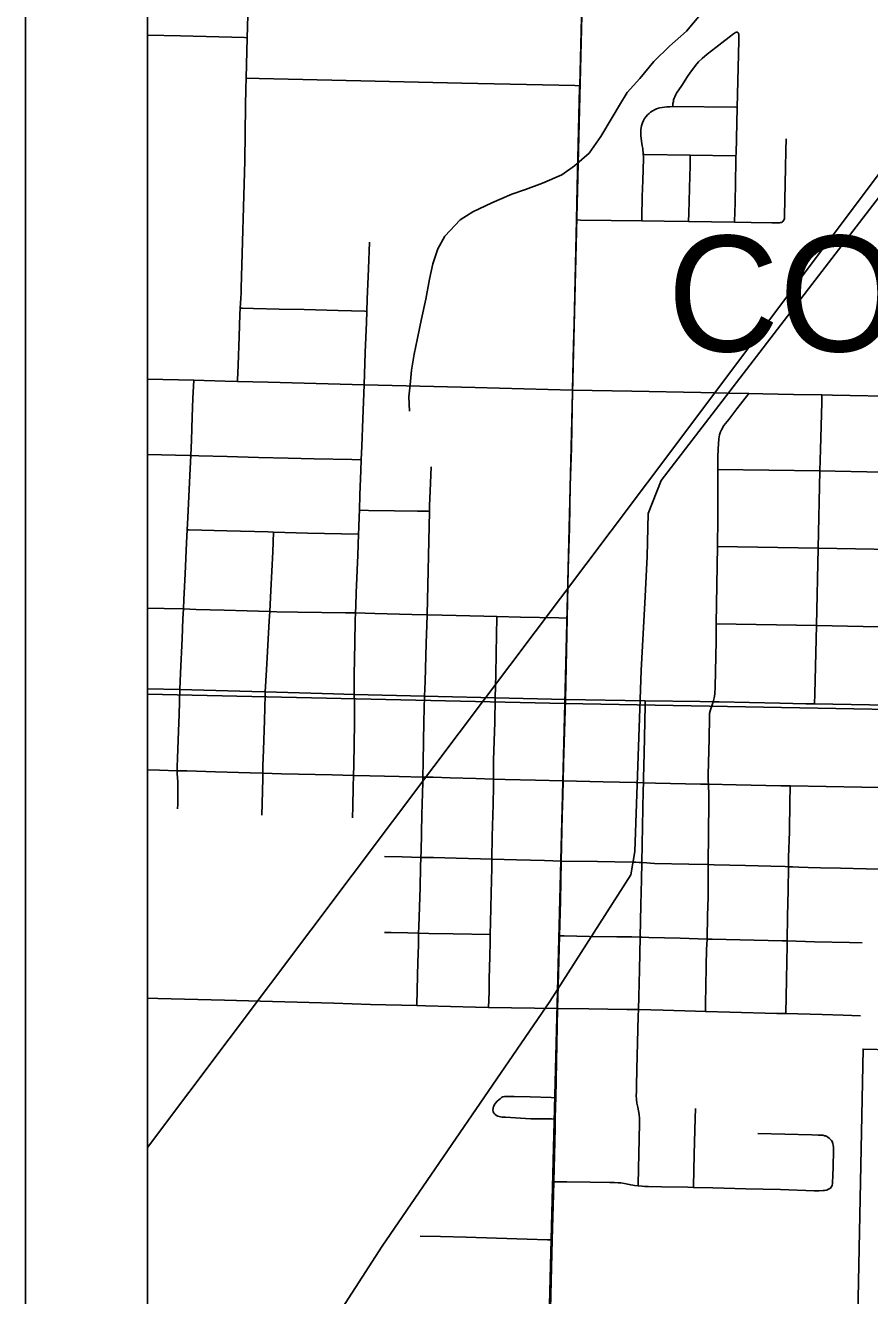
# Model space of a CAD drawing. Extents: x -38.1 to 35.9, y -2.7 to 28.5.
# Drawn here: x 18.51 to 19.201, y 15.586 to 16.626 of the extents above; entities that cross this region are included whole.
import ezdxf

# ---------------------------------------------------------------- set-up
doc = ezdxf.new("R2010")
doc.units = 0
for name, color, linetype in [('GM_X_City_Street', 7, 'Continuous'), ('GM_X_Corporation', 7, 'Continuous'), ('GM_X_Interchange_Ramps', 7, 'Continuous'), ('GM_X_Section', 7, 'Continuous'), ('GM_X_Township_Subdivision', 7, 'Continuous'), ('GM_X_US_Route', 7, 'Continuous'), ('SH_Border', 7, 'Continuous'), ('SH_Data', 7, 'Continuous')]:
    doc.layers.add(name, color=color, linetype=linetype)

msp = doc.modelspace()

# ---------------------------------------------------------------- linework, layer by layer
at = {"layer": 'GM_X_City_Street'}
for points in [[(18.6838, 16.3345), (18.6838, 16.3354), (18.6842, 16.3477), (18.685, 16.3713), (18.6856, 16.3892), (18.6858, 16.3944), (18.6862, 16.3985), (18.6865, 16.4028), (18.6867, 16.4071), (18.6868, 16.4108), (18.6896, 16.5153), (18.6903, 16.5603), (18.6906, 16.5743), (18.6907, 16.5829), (18.6916, 16.616), (18.6924, 16.6435)], [(18.6101, 16.6182), (18.6371, 16.6175), (18.6894, 16.6161), (18.6916, 16.616)], [(19.0147, 16.466), (19.0147, 16.4687), (19.0151, 16.4859), (19.0155, 16.4992), (19.016, 16.517), (19.016, 16.5188), (19.0159, 16.5203), (19.0158, 16.5212), (19.0158, 16.5223), (19.0156, 16.5236), (19.0154, 16.5252), (19.015, 16.5274), (19.0144, 16.5313), (19.0141, 16.5337), (19.0139, 16.5356), (19.0138, 16.5377), (19.0139, 16.5395), (19.014, 16.5409), (19.0144, 16.5438), (19.0153, 16.5463), (19.0161, 16.5482), (19.017, 16.5499), (19.0182, 16.5515), (19.0193, 16.5528), (19.0206, 16.5541), (19.0219, 16.5551), (19.0231, 16.5559), (19.025, 16.5569), (19.0268, 16.5577), (19.0283, 16.5583), (19.0295, 16.5586), (19.0314, 16.559), (19.0332, 16.5592), (19.0351, 16.5594), (19.0375, 16.5595), (19.04, 16.5596), (19.0401, 16.5621), (19.0405, 16.5637), (19.0407, 16.5651), (19.0411, 16.5666), (19.0416, 16.5677), (19.0425, 16.5694), (19.0432, 16.5706), (19.0474, 16.577), (19.0522, 16.5842), (19.0546, 16.5878), (19.0564, 16.5902), (19.0586, 16.5932), (19.0612, 16.5962), (19.0642, 16.5991), (19.0683, 16.6025), (19.0752, 16.6079), (19.0802, 16.6118), (19.0863, 16.6165), (19.0897, 16.6192), (19.0907, 16.6199), (19.0915, 16.6204), (19.0922, 16.6206), (19.093, 16.6206)], [(19.0906, 16.4649), (19.0907, 16.4656), (19.091, 16.4808), (19.0917, 16.5147), (19.0918, 16.5192), (19.0919, 16.5208), (19.0928, 16.559), (19.0936, 16.5913), (19.0941, 16.6138), (19.0941, 16.618), (19.0941, 16.6187), (19.0939, 16.6196), (19.0936, 16.6201), (19.093, 16.6206)], [(18.6907, 16.5829), (18.7015, 16.5827), (18.761, 16.5814), (18.8674, 16.5788), (18.9598, 16.5768), (18.9639, 16.5767)], [(19.04, 16.5596), (19.0916, 16.5591), (19.0928, 16.559)], [(19.1301, 16.4654), (19.1308, 16.4662), (19.1313, 16.467), (19.1315, 16.468), (19.1316, 16.4687), (19.1316, 16.4693), (19.1316, 16.4705), (19.1323, 16.5094), (19.1326, 16.5236), (19.1328, 16.5333)], [(19.0159, 16.5203), (19.017, 16.5203), (19.0542, 16.5198), (19.091, 16.5192), (19.0918, 16.5192)], [(19.053, 16.4654), (19.0532, 16.4723), (19.0534, 16.4821), (19.054, 16.5028), (19.0542, 16.5105), (19.0542, 16.5148), (19.0542, 16.5198)], [(18.9611, 16.4668), (18.9646, 16.4667), (19.0147, 16.466), (19.0331, 16.4657), (19.053, 16.4654), (19.0906, 16.4649), (19.1041, 16.4647), (19.1211, 16.4645), (19.1266, 16.4645), (19.1274, 16.4645), (19.1282, 16.4646), (19.129, 16.4648), (19.1295, 16.465), (19.1301, 16.4654)], [(18.7793, 16.0781), (18.7792, 16.0857), (18.7792, 16.094), (18.7797, 16.1202), (18.7801, 16.1388), (18.7802, 16.1448), (18.7805, 16.1506), (18.7809, 16.1614), (18.7821, 16.1922), (18.7828, 16.2093), (18.783, 16.2148), (18.7833, 16.2237), (18.7835, 16.229), (18.7839, 16.2417), (18.7846, 16.2615), (18.7849, 16.2702), (18.7854, 16.2815), (18.7863, 16.3038), (18.7873, 16.3318), (18.7883, 16.3583), (18.7892, 16.3827), (18.7896, 16.3919), (18.7899, 16.4018), (18.7909, 16.4267), (18.7917, 16.4486)], [(18.6858, 16.3944), (18.6879, 16.3945), (18.6968, 16.3943), (18.7177, 16.3938), (18.7384, 16.3933), (18.766, 16.3926), (18.788, 16.392), (18.7896, 16.3919)], [(18.6101, 16.3364), (18.6478, 16.3355), (18.6735, 16.3348), (18.6838, 16.3345), (18.7089, 16.3339), (18.7873, 16.3318), (18.8218, 16.331), (18.8783, 16.3295), (18.958, 16.3272)], [(18.6364, 16.0822), (18.6369, 16.0956), (18.6383, 16.124), (18.639, 16.14), (18.6394, 16.1481), (18.6398, 16.1559), (18.6408, 16.177), (18.642, 16.2022), (18.6425, 16.2129), (18.6429, 16.2229), (18.6449, 16.2631), (18.6454, 16.2738), (18.6459, 16.2865), (18.6466, 16.3055), (18.6472, 16.3205), (18.6478, 16.3355)], [(18.958, 16.3272), (19.0064, 16.3264), (19.0631, 16.3254), (19.0846, 16.3249), (19.1023, 16.3245), (19.1137, 16.3242), (19.1388, 16.3238), (19.1621, 16.3234), (19.1707, 16.3232), (19.2289, 16.3221), (19.2385, 16.322), (19.2936, 16.3209), (19.3547, 16.3198), (19.3998, 16.3189), (19.4407, 16.3182), (19.4672, 16.3177), (19.5051, 16.3169), (19.5394, 16.3163), (19.5832, 16.3154)], [(19.0731, 16.072), (19.0738, 16.0752), (19.0744, 16.0783), (19.0748, 16.0844), (19.0755, 16.1216), (19.0757, 16.1358), (19.0764, 16.1837), (19.0766, 16.1993), (19.0768, 16.2222), (19.077, 16.2452), (19.077, 16.2624), (19.0769, 16.2725), (19.0772, 16.2794), (19.0777, 16.2875), (19.0783, 16.2907), (19.079, 16.2932), (19.0798, 16.2949), (19.0819, 16.2983), (19.0858, 16.3032), (19.0924, 16.3121), (19.1023, 16.3245)], [(19.1562, 16.0703), (19.1564, 16.0787), (19.1576, 16.1345), (19.159, 16.198), (19.1605, 16.2612), (19.1611, 16.2786), (19.162, 16.3171), (19.1621, 16.3234)], [(18.6101, 16.2747), (18.6101, 16.2747), (18.6445, 16.2738), (18.6454, 16.2738)], [(18.6454, 16.2738), (18.6519, 16.2736), (18.6753, 16.273), (18.7008, 16.2723), (18.7253, 16.2717), (18.7465, 16.2711), (18.7772, 16.2704), (18.7849, 16.2702)], [(18.8368, 16.0766), (18.8372, 16.0888), (18.8382, 16.12), (18.8387, 16.1347), (18.839, 16.1433), (18.8408, 16.228), (18.841, 16.2329), (18.8415, 16.2446), (18.8423, 16.2645)], [(19.077, 16.2624), (19.1605, 16.2612), (19.1729, 16.261), (19.1989, 16.2604), (19.2279, 16.2598), (19.2371, 16.2599), (19.2859, 16.2589), (19.2921, 16.2587)], [(18.7835, 16.229), (18.7908, 16.2288), (18.8123, 16.2284), (18.8311, 16.2282), (18.8399, 16.2281), (18.8408, 16.228)], [(18.6425, 16.2129), (18.644, 16.2128), (18.6749, 16.212), (18.7087, 16.2112), (18.7132, 16.211), (18.7409, 16.2103), (18.7828, 16.2093)], [(18.7064, 16.0801), (18.7075, 16.0982), (18.7097, 16.1385), (18.7102, 16.1459), (18.711, 16.1632), (18.7125, 16.195), (18.7132, 16.211)], [(19.0766, 16.1993), (19.159, 16.198), (19.2355, 16.1965), (19.2905, 16.1955)], [(18.6101, 16.1487), (18.6237, 16.1484), (18.6394, 16.1481), (18.6499, 16.1477), (18.6728, 16.147), (18.6917, 16.1465), (18.7102, 16.1459), (18.716, 16.1458), (18.733, 16.1455), (18.7722, 16.1449), (18.7802, 16.1448), (18.7962, 16.1444), (18.8263, 16.1436), (18.839, 16.1433), (18.8513, 16.1431), (18.8853, 16.1422), (18.8961, 16.1419), (18.9155, 16.1414), (18.9468, 16.1407), (18.9536, 16.1406)], [(18.8947, 16.0753), (18.8951, 16.0943), (18.8954, 16.1113), (18.8958, 16.1272), (18.896, 16.1408), (18.8961, 16.1419)], [(19.0757, 16.1358), (19.1576, 16.1345), (19.2341, 16.133), (19.289, 16.1321), (19.3091, 16.1317), (19.3303, 16.1313), (19.3376, 16.1314), (19.3388, 16.1316), (19.3403, 16.1323)], [(18.6347, 15.9843), (18.6348, 15.9881), (18.6349, 15.9945), (18.6349, 15.9989), (18.6348, 16.0064), (18.6346, 16.0099), (18.6344, 16.013), (18.6343, 16.0156), (18.6344, 16.0189), (18.6346, 16.0259), (18.6354, 16.048), (18.6358, 16.0617), (18.6364, 16.0822)], [(18.7036, 15.9791), (18.7038, 15.9886), (18.7043, 16.0092), (18.7044, 16.0135), (18.7044, 16.0169), (18.7045, 16.0194), (18.7049, 16.0328), (18.7057, 16.0568), (18.7064, 16.0776), (18.7064, 16.0801)], [(18.7778, 15.9771), (18.778, 15.9863), (18.7784, 16.0025), (18.7786, 16.0117), (18.7788, 16.0201), (18.7794, 16.0546), (18.7795, 16.0702), (18.7793, 16.0781)], [(18.8304, 15.8232), (18.8307, 15.8361), (18.8314, 15.8587), (18.8318, 15.8726), (18.832, 15.8825), (18.8322, 15.8881), (18.8331, 15.9199), (18.8336, 15.9367), (18.8339, 15.9446), (18.834, 15.9493), (18.8347, 15.9797), (18.8354, 16.0058), (18.8355, 16.0104), (18.8357, 16.0228), (18.8362, 16.056), (18.8368, 16.0766)], [(18.8893, 15.8216), (18.8896, 15.8345), (18.8898, 15.8452), (18.8902, 15.8633), (18.8905, 15.8754), (18.8906, 15.8813), (18.8908, 15.8912), (18.8914, 15.9153), (18.8918, 15.9361), (18.892, 15.9431), (18.8923, 15.9617), (18.8929, 15.988), (18.8932, 16.0031), (18.8933, 16.0087), (18.8934, 16.0243), (18.8944, 16.0554), (18.8947, 16.0753)], [(19.0116, 15.6756), (19.0116, 15.677), (19.0129, 15.7267), (19.0129, 15.7306), (19.0124, 15.7339), (19.012, 15.7371), (19.0113, 15.7401), (19.0107, 15.7433), (19.0104, 15.7463), (19.0102, 15.7495), (19.0103, 15.7524), (19.0104, 15.7573), (19.0107, 15.7711), (19.0118, 15.8145), (19.0119, 15.8199), (19.0122, 15.8306), (19.0127, 15.8526), (19.0133, 15.8792), (19.0138, 15.9056), (19.0143, 15.9265), (19.0146, 15.9403), (19.0152, 15.97), (19.0158, 15.9993), (19.016, 16.0057), (19.0161, 16.0094), (19.0165, 16.03), (19.0174, 16.0689), (19.0175, 16.0729)], [(19.0667, 15.8184), (19.0669, 15.8258), (19.0671, 15.8382), (19.0674, 15.8558), (19.0676, 15.869), (19.0678, 15.8731), (19.0682, 15.8777), (19.0686, 15.897), (19.0689, 15.9119), (19.069, 15.9307), (19.0691, 15.9387), (19.0691, 15.9412), (19.0692, 15.9623), (19.0695, 15.9921), (19.0695, 15.998), (19.0694, 16.0016), (19.0694, 16.0045), (19.0691, 16.0074), (19.069, 16.009), (19.0691, 16.0123), (19.0697, 16.0421), (19.07, 16.0592), (19.0702, 16.0625), (19.0708, 16.0654), (19.0731, 16.072)], [(18.6101, 16.0162), (18.6198, 16.0159), (18.6343, 16.0156), (18.6422, 16.0154), (18.6657, 16.0147), (18.6941, 16.0138), (18.7044, 16.0135), (18.7196, 16.0131), (18.7612, 16.0122), (18.7786, 16.0117), (18.7921, 16.0115), (18.8161, 16.0109), (18.8355, 16.0104), (18.844, 16.0102), (18.8578, 16.0098), (18.8788, 16.0091), (18.8933, 16.0087), (18.9028, 16.0085), (18.9277, 16.0079), (18.9502, 16.0074)], [(18.9502, 16.0074), (18.983, 16.0065), (19.0097, 16.0058), (19.016, 16.0057), (19.0259, 16.0055), (19.0628, 16.0047), (19.0694, 16.0045), (19.092, 16.0041), (19.1284, 16.0033), (19.1363, 16.0031), (19.1949, 16.0022), (19.2309, 16.0015), (19.2548, 16.001), (19.2855, 16.0005), (19.2997, 16.0002), (19.3402, 15.9997)], [(19.1325, 15.8166), (19.1331, 15.8443), (19.1333, 15.8595), (19.1336, 15.8721), (19.1336, 15.8761), (19.134, 15.8963), (19.1344, 15.9177), (19.1347, 15.9369), (19.1349, 15.9447), (19.1355, 15.9654), (19.136, 15.9905), (19.1362, 16.0018), (19.1363, 16.0031)], [(18.8041, 15.9454), (18.8185, 15.945), (18.8339, 15.9446), (18.8442, 15.9444), (18.8627, 15.9439), (18.8827, 15.9434), (18.892, 15.9431), (18.9122, 15.9426), (18.935, 15.9421), (18.9487, 15.9416)], [(18.9487, 15.9416), (18.9783, 15.9411), (19.0069, 15.9407), (19.0099, 15.9406), (19.0126, 15.9404), (19.0146, 15.9403), (19.0187, 15.94), (19.0218, 15.9399), (19.0251, 15.9397), (19.0533, 15.939), (19.0691, 15.9387), (19.0739, 15.9385), (19.0995, 15.9379), (19.1203, 15.9374), (19.132, 15.9371), (19.1347, 15.9369), (19.1381, 15.9368), (19.1432, 15.9365), (19.1508, 15.9363), (19.161, 15.9361), (19.1773, 15.9357), (19.2193, 15.9347)], [(18.804, 15.8831), (18.8095, 15.883), (18.8231, 15.8827), (18.832, 15.8825), (18.8404, 15.8823), (18.8603, 15.8819), (18.8906, 15.8813)], [(18.9472, 15.8803), (18.951, 15.8802), (18.9718, 15.8799), (18.9942, 15.8796), (19.0066, 15.8794), (19.0133, 15.8792), (19.0149, 15.8791), (19.0204, 15.879), (19.046, 15.8783), (19.0682, 15.8777), (19.0724, 15.8776), (19.1297, 15.8762), (19.1336, 15.8761), (19.1562, 15.8755), (19.1847, 15.8749), (19.1952, 15.8747)], [(18.6101, 15.8292), (18.6184, 15.829), (18.6731, 15.8275), (18.7123, 15.8264), (18.7625, 15.8251), (18.7927, 15.8242), (18.8304, 15.8232), (18.8375, 15.823), (18.8785, 15.8218), (18.8893, 15.8216), (18.9458, 15.8209)], [(18.9458, 15.8209), (18.9712, 15.8205), (19.0023, 15.8201), (19.0119, 15.8199), (19.0323, 15.8193), (19.0586, 15.8186), (19.0667, 15.8184), (19.0868, 15.8179), (19.1253, 15.8168), (19.1325, 15.8166), (19.1624, 15.8158), (19.1795, 15.8153), (19.1936, 15.8149)], [(18.9438, 15.7302), (18.9407, 15.7303), (18.9294, 15.7304), (18.9237, 15.7305), (18.9195, 15.7307), (18.9113, 15.7311), (18.903, 15.7317), (18.9, 15.7319), (18.898, 15.7322), (18.8967, 15.7326), (18.8956, 15.7332), (18.8947, 15.7339), (18.894, 15.7346), (18.8933, 15.7355), (18.8929, 15.7364), (18.8928, 15.7376), (18.8929, 15.7388), (18.8931, 15.7398), (18.8935, 15.7409), (18.8941, 15.7421), (18.8949, 15.7432), (18.8962, 15.7448), (18.8976, 15.7461), (18.8986, 15.7469), (18.8999, 15.7478), (18.901, 15.7483), (18.9022, 15.7486), (18.9033, 15.7487), (18.9045, 15.7488), (18.9102, 15.7487), (18.9233, 15.7484), (18.9404, 15.7479), (18.9442, 15.7477)], [(19.0569, 15.6742), (19.0569, 15.6749), (19.0576, 15.7015), (19.0583, 15.7306), (19.0586, 15.7388)], [(19.1097, 15.7184), (19.1539, 15.7172), (19.159, 15.7171), (19.1611, 15.717), (19.1628, 15.7169), (19.1636, 15.7168), (19.1643, 15.7166), (19.165, 15.7164), (19.1661, 15.716), (19.1669, 15.7155), (19.168, 15.7147), (19.169, 15.7138)], [(19.1692, 15.6737), (19.1698, 15.6745), (19.1702, 15.6753), (19.1705, 15.6762), (19.1707, 15.6772), (19.1708, 15.6781), (19.1709, 15.68), (19.171, 15.682), (19.1715, 15.703), (19.1715, 15.7057), (19.1715, 15.7072), (19.1713, 15.7087), (19.171, 15.7101), (19.1707, 15.7111), (19.1704, 15.7119), (19.1699, 15.7126), (19.169, 15.7138)], [(18.9426, 15.6789), (18.9466, 15.6788), (18.9534, 15.6788), (18.9724, 15.6785), (18.9884, 15.6783), (18.9923, 15.6782), (18.9953, 15.6781), (18.9976, 15.6779), (19.0005, 15.6774), (19.0044, 15.6767), (19.0087, 15.6759), (19.0116, 15.6756), (19.015, 15.6752), (19.0173, 15.675), (19.0201, 15.6749), (19.0309, 15.6747), (19.0525, 15.6743), (19.0569, 15.6742), (19.0728, 15.6739), (19.0999, 15.6732), (19.1283, 15.6724), (19.1559, 15.6715), (19.1599, 15.6715), (19.1633, 15.6716), (19.1642, 15.6717), (19.1653, 15.6719), (19.1663, 15.6721), (19.1671, 15.6724), (19.1682, 15.673), (19.1692, 15.6737)], [(18.8333, 15.6344), (18.85, 15.634), (18.871, 15.6334), (18.8957, 15.6326), (18.9207, 15.6319), (18.9375, 15.6314), (18.9413, 15.6312)]]:
    msp.add_lwpolyline(points, dxfattribs=at)
at = {"layer": 'GM_X_Corporation'}
for points in [[(18.6101, 15.7069), (18.8445, 16.0191), (18.9897, 16.2122), (19.0483, 16.2903), (19.2337, 16.5376), (19.4121, 16.7756), (19.566, 16.98), (19.763, 17.2432), (19.9196, 17.4482), (20.1512, 17.7579), (20.6767, 18.4541), (21.2204, 19.1713), (21.641, 19.7308)], [(18.6101, 15.3282), (18.8021, 15.6262), (18.9395, 15.8264), (19.0058, 15.9302), (19.0089, 15.9495), (19.0142, 16.0977), (19.0173, 16.1531), (19.0191, 16.1912), (19.0199, 16.2263), (19.0305, 16.2532), (19.2347, 16.519), (19.3429, 16.6685), (19.7347, 17.1834), (19.9115, 17.4163)]]:
    msp.add_lwpolyline(points, dxfattribs=at)
at = {"layer": 'GM_X_Interchange_Ramps'}
for points in [[(18.9592, 16.3817), (18.9611, 16.4668), (18.9618, 16.494), (18.9638, 16.5752), (18.9639, 16.5767), (18.9656, 16.6438), (18.9666, 16.6904), (18.9683, 16.7664)], [(18.9577, 16.3122), (18.958, 16.3272), (18.9588, 16.3646), (18.9592, 16.3817)], [(18.9522, 16.074), (18.9536, 16.1406), (18.9545, 16.1806), (18.9554, 16.2146), (18.9561, 16.2492), (18.957, 16.2802), (18.9577, 16.3122)], [(18.6101, 16.0827), (18.6364, 16.0822), (18.6953, 16.0804), (18.7064, 16.0801), (18.7624, 16.0785), (18.7793, 16.0781)], [(18.7793, 16.0781), (18.8368, 16.0766), (18.848, 16.0763), (18.8947, 16.0753), (18.9522, 16.074)], [(18.9499, 15.9956), (18.9502, 16.0074), (18.9507, 16.0212), (18.9522, 16.074)], [(18.9522, 16.074), (19.0175, 16.0729), (19.0626, 16.0722), (19.0731, 16.072), (19.078, 16.0719)], [(19.078, 16.0719), (19.1278, 16.0709), (19.1491, 16.0705)], [(19.1491, 16.0705), (19.1562, 16.0703), (19.201, 16.0695), (19.2326, 16.069)], [(18.9398, 15.5749), (18.9413, 15.6312), (18.9423, 15.6688), (18.9426, 15.6789), (18.9437, 15.7228), (18.9438, 15.7302), (18.9441, 15.7408), (18.9442, 15.7477), (18.9458, 15.8209), (18.9462, 15.8396), (18.9472, 15.8803), (18.948, 15.9091), (18.9487, 15.9416), (18.9494, 15.9789), (18.9499, 15.9956)]]:
    msp.add_lwpolyline(points, dxfattribs=at)
at = {"layer": 'GM_X_Section'}
msp.add_lwpolyline([(19.0628, 16.635), (19.0514, 16.6213), (19.0374, 16.6092), (19.0245, 16.5967), (19.013, 16.5826), (19.0028, 16.5712), (18.9964, 16.5607), (18.9904, 16.5507), (18.9812, 16.535), (18.9717, 16.5216), (18.9596, 16.511), (18.9491, 16.5037), (18.9333, 16.497), (18.9195, 16.4917), (18.9084, 16.4879), (18.8918, 16.4808), (18.8764, 16.4733), (18.866, 16.4668), (18.8534, 16.4535), (18.8478, 16.4431), (18.8436, 16.4307), (18.841, 16.4182), (18.8378, 16.402), (18.8343, 16.3858), (18.8311, 16.37), (18.8284, 16.3568), (18.8261, 16.3436), (18.825, 16.3318), (18.824, 16.322), (18.8244, 16.3102)], dxfattribs=at)
at = {"layer": 'GM_X_US_Route'}
for points in [[(18.6101, 19.1036), (18.6101, 13.5671)], [(18.6101, 16.8368), (18.6101, 15.5795)], [(19.1916, 15.5698), (19.1959, 15.7876), (19.2864, 15.7852)]]:
    msp.add_lwpolyline(points, dxfattribs=at)
for points in [[(18.6101, 17.0862), (18.6101, 16.0783), (18.9517, 16.0707), (18.9765, 17.0768)], [(18.9765, 17.0768), (19.9831, 17.0625), (19.9577, 16.0521), (18.9517, 16.0707)], [(18.6101, 16.0783), (18.6101, 15.0712), (18.9261, 15.0642), (18.9517, 16.0707)], [(18.9517, 16.0707), (19.9577, 16.0521), (19.929, 15.0468), (18.9261, 15.0642)]]:
    msp.add_lwpolyline(points, close=True, dxfattribs=at)
at = {"layer": 'SH_Border'}
msp.add_line((18.6101, 19.7308), (18.6101, 12.9308), dxfattribs=at)
at = {"layer": 'SH_Data'}
msp.add_line((18.5101, 19.8308), (18.5101, 12.8308), dxfattribs=at)

# ---------------------------------------------------------------- texts
at = {"layer": 'GM_X_Township_Subdivision'}
msp.add_text('COLDWATER', height=0.0947, rotation=0, dxfattribs=at).set_placement((19.0356, 16.3591))

doc.saveas('drawing.dxf')
